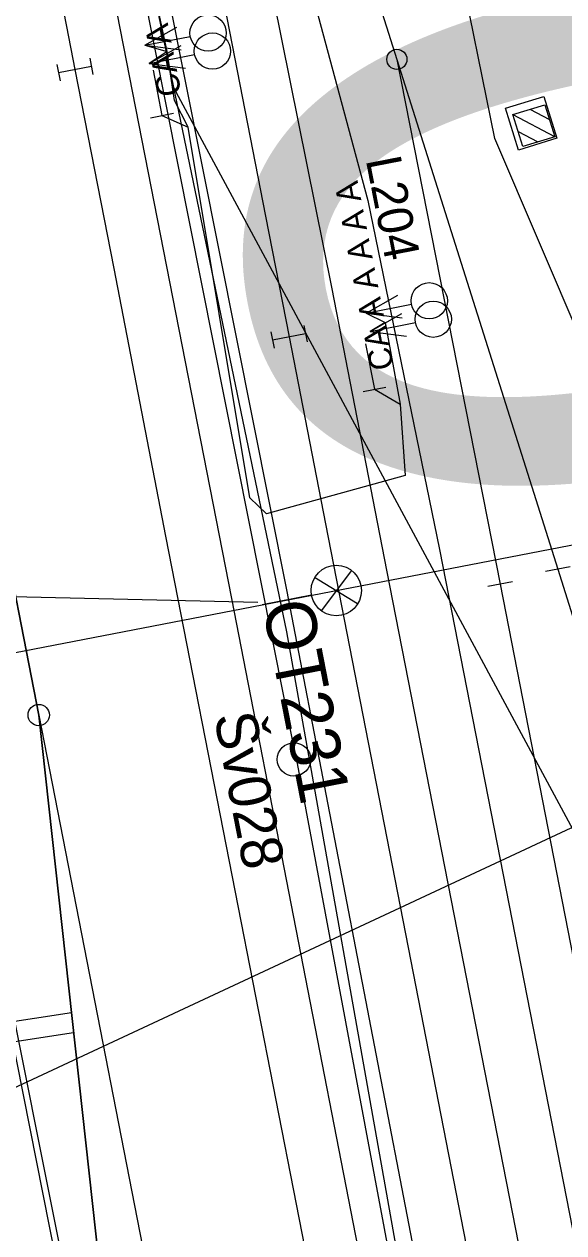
# Model space of a CAD drawing. Extents: x -545846 to -545044, y -1122650 to -1119108.
# Drawn here: x -545630.88 to -545614.75, y -1119663.02 to -1119626.9 of the extents above; entities that cross this region are included whole.
import ezdxf

# ---------------------------------------------------------------- set-up
doc = ezdxf.new("R2010")
doc.units = 0
for name, color, linetype in [('osvětlené plochy-hodnota-obrys', 7, 'Continuous'), ('Vrstva 1', 7, 'Continuous'), ('Vrstva 1 - Koleje', 7, 'Continuous'), ('Vrstva 11 - Trakce', 7, 'Continuous'), ('Vrstva 12 - Trakce zaklady', 7, 'Continuous'), ('Vrstva 2', 7, 'Continuous'), ('Vrstva 2 - Vyhybky', 7, 'Continuous'), ('Vrstva 25', 7, 'Continuous'), ('Vrstva 28 - zabzar', 7, 'Continuous'), ('Vrstva 3 - Lisy - Pocitaci body', 7, 'Continuous'), ('Vrstva 4 - Teren - stezky - prechody - plochy', 7, 'Continuous'), ('Vrstva 43', 7, 'Continuous'), ('Vrstva 44', 7, 'Continuous'), ('Vrstva 6 - Navesti', 7, 'Continuous'), ('Vrstva 63', 7, 'Continuous'), ('Vrstva 7 - Namezniky-vystroj', 7, 'Continuous')]:
    doc.layers.add(name, color=color, linetype=linetype)

msp = doc.modelspace()

# ---------------------------------------------------------------- linework, layer by layer
at = {"layer": 'osvětlené plochy-hodnota-obrys'}
for points in [[(-545716.386, -1119223.717), (-545705.994, -1119221.66), (-545669.439, -1119408.759), (-545659.4, -1119462.635), (-545647.69, -1119521.347), (-545640.519, -1119558.729), (-545633.585, -1119589.698), (-545629.517, -1119613.814), (-545623.042, -1119645.057), (-545619.034, -1119667.556), (-545607.519, -1119727.517)], [(-545610.895, -1119760.665), (-545622.836, -1119699.488), (-545637.26, -1119626.872), (-545653.542, -1119543.449), (-545716.386, -1119223.717)], [(-545577.736, -1119667.874), (-545599.026, -1119679.685), (-545626.403, -1119628.801)]]:
    msp.add_lwpolyline(points, dxfattribs=at)
at = {"layer": 'Vrstva 1'}
msp.add_line((-545619.74, -1119627.95), (-545616.651, -1119643.635), dxfattribs=at)
for points in [[(-545622.827, -1119618.168), (-545622.566, -1119619.011), (-545619.74, -1119627.95), (-545614.934, -1119643.182)], [(-545614.934, -1119643.182), (-545612.911, -1119649.615), (-545610.067, -1119658.662)], [(-545616.651, -1119643.635), (-545609.752, -1119678.959), (-545604.997, -1119703.439)]]:
    msp.add_lwpolyline(points, dxfattribs=at)
at = {"layer": 'Vrstva 1 - Koleje'}
for points in [[(-545653.037, -1119506.841), (-545652.888, -1119507.607), (-545652.099, -1119511.657), (-545649.059, -1119527.252), (-545644.851, -1119548.835), (-545643.914, -1119553.655), (-545642.404, -1119561.39), (-545639.909, -1119574.181), (-545637.584, -1119586.095), (-545635.82, -1119595.156), (-545633.965, -1119604.658), (-545632.137, -1119614.029), (-545631.264, -1119618.51), (-545629.612, -1119626.967), (-545629.361, -1119628.256), (-545628.203, -1119634.204), (-545626.651, -1119642.2), (-545624.573, -1119652.836), (-545622.753, -1119662.157), (-545621.579, -1119668.177), (-545619.497, -1119678.862), (-545617.408, -1119689.578), (-545615.292, -1119700.416), (-545613.256, -1119710.876)], [(-545635.682, -1119571.044), (-545635.531, -1119571.819), (-545634.862, -1119575.245), (-545632.499, -1119587.351), (-545629.31, -1119603.689), (-545628.19, -1119609.432), (-545627.412, -1119613.414), (-545625.512, -1119623.176), (-545623.669, -1119632.632), (-545622.964, -1119636.244), (-545621.873, -1119641.833), (-545619.406, -1119654.493), (-545617.375, -1119664.914), (-545615.537, -1119674.339), (-545613.73, -1119683.606), (-545613.194, -1119686.362), (-545611.288, -1119696.135), (-545609.289, -1119706.39), (-545607.258, -1119716.828)], [(-545620.224, -1119724.797), (-545620.373, -1119724.031), (-545624.202, -1119704.383), (-545626.602, -1119682.532), (-545627.256, -1119676.573), (-545628.042, -1119669.394), (-545630.443, -1119647.544), (-545633.496, -1119631.903), (-545634.274, -1119627.915), (-545634.427, -1119627.13)], [(-545634.427, -1119627.13), (-545634.274, -1119627.915), (-545630.443, -1119647.544), (-545626.228, -1119669.146), (-545624.179, -1119679.676), (-545622.122, -1119690.247), (-545620.04, -1119700.93), (-545618.466, -1119708.981)]]:
    msp.add_lwpolyline(points, dxfattribs=at)
at = {"layer": 'Vrstva 11 - Trakce'}
for p, q in [((-545616.272, -1119629.599), (-545615.026, -1119630.258)), ((-545615.766, -1119629.442), (-545615.182, -1119629.751)), ((-545616.12, -1119630.103), (-545615.529, -1119630.416))]:
    msp.add_line(p, q, dxfattribs=at)
msp.add_lwpolyline([(-545615.319, -1119629.305), (-545615.025, -1119630.261), (-545615.981, -1119630.555), (-545616.275, -1119629.599)], close=True, dxfattribs=at)
msp.add_lwpolyline([(-545596.214, -1119638.936), (-545611.603, -1119641.91), (-545639.182, -1119647.235)], dxfattribs=at)
at = {"layer": 'Vrstva 12 - Trakce zaklady'}
msp.add_lwpolyline([(-545615.349, -1119629.058), (-545614.964, -1119630.307), (-545616.111, -1119630.66), (-545616.496, -1119629.411), (-545615.349, -1119629.058)], dxfattribs=at)
at = {"layer": 'Vrstva 2'}
for p, q in [((-545619.74, -1119627.95), (-545616.651, -1119643.635)), ((-545614.566, -1119643.11), (-545615.302, -1119643.254)), ((-545616.283, -1119643.563), (-545617.019, -1119643.707))]:
    msp.add_line(p, q, dxfattribs=at)
msp.add_lwpolyline([(-545622.827, -1119618.168), (-545622.566, -1119619.011), (-545619.74, -1119627.95), (-545614.934, -1119643.182)], dxfattribs=at)
msp.add_circle((-545619.74, -1119627.95), 0.3, dxfattribs=at)
at = {"layer": 'Vrstva 2 - Vyhybky'}
for points in [[(-545634.427, -1119627.13), (-545634.274, -1119627.915), (-545630.443, -1119647.544), (-545626.228, -1119669.146)], [(-545630.443, -1119647.544), (-545628.042, -1119669.394)]]:
    msp.add_lwpolyline(points, dxfattribs=at)
msp.add_circle((-545630.443, -1119647.544), 0.32, dxfattribs=at)
at = {"layer": 'Vrstva 25'}
for p, q in [((-545620.914, -1119644.225), (-545622.198, -1119643.433)), ((-545621.093, -1119643.226), (-545622.006, -1119644.425)), ((-545622.293, -1119643.965), (-545623.765, -1119644.252))]:
    msp.add_line(p, q, dxfattribs=at)
msp.add_lwpolyline([(-545611.603, -1119641.91), (-545639.182, -1119647.235)], dxfattribs=at)
msp.add_circle((-545621.552, -1119643.823), 0.754, dxfattribs=at)
at = {"layer": 'Vrstva 28 - zabzar'}
for p, q in [((-545626.76, -1119629.63), (-545625.98, -1119629.98)), ((-545620.41, -1119637.81), (-545619.64, -1119638.25))]:
    msp.add_line(p, q, dxfattribs=at)
for points in [[(-545620.09, -1119635.81), (-545619.64, -1119638.25), (-545619.49, -1119640.39), (-545623.64, -1119641.53), (-545624.13, -1119641.05), (-545625.98, -1119629.98), (-545626.39, -1119629.18), (-545626.61, -1119627.72), (-545627.24, -1119624.72), (-545627.73, -1119622.57), (-545628.95, -1119616.91), (-545629.11, -1119615.87), (-545629.8, -1119612.08), (-545631.93, -1119600)], [(-545602.41, -1119663.83), (-545602.8, -1119663.39), (-545603.89, -1119663.78), (-545604.71, -1119661.74), (-545605.8, -1119658.61), (-545607.17, -1119655.54), (-545608.43, -1119651.75), (-545609.58, -1119648.66), (-545612.26, -1119642.61), (-545614.17, -1119636.48), (-545616.81, -1119630.32), (-545617.94, -1119624.77), (-545618.68, -1119621.46), (-545618.67, -1119619.01), (-545619.98, -1119615.4), (-545621.7, -1119610.72), (-545623.18, -1119606.89), (-545623.86, -1119604.94), (-545624.45, -1119605.24)], [(-545627.27, -1119627.53), (-545626.61, -1119627.72), (-545627.14, -1119628.07)], [(-545620.66, -1119635.53), (-545620.09, -1119635.81), (-545620.54, -1119636.08)]]:
    msp.add_lwpolyline(points, dxfattribs=at)
at = {"layer": 'Vrstva 3 - Lisy - Pocitaci body'}
for p, q in [((-545627.27, -1119627.53), (-545626.321, -1119626.993)), ((-545627.27, -1119627.53), (-545625.916, -1119627.265)), ((-545627.27, -1119627.53), (-545626.188, -1119627.67)), ((-545627.14, -1119628.07), (-545626.191, -1119627.533)), ((-545628.918, -1119627.915), (-545628.822, -1119628.406)), ((-545627.14, -1119628.07), (-545625.786, -1119627.805)), ((-545629.9, -1119628.106), (-545629.804, -1119628.597)), ((-545628.87, -1119628.16), (-545629.852, -1119628.352)), ((-545627.14, -1119628.07), (-545626.058, -1119628.21)), ((-545620.66, -1119635.53), (-545619.71, -1119634.994)), ((-545620.66, -1119635.53), (-545619.305, -1119635.267)), ((-545620.66, -1119635.53), (-545619.578, -1119635.671)), ((-545620.54, -1119636.08), (-545619.59, -1119635.544)), ((-545622.521, -1119635.903), (-545622.425, -1119636.394)), ((-545620.54, -1119636.08), (-545619.185, -1119635.816)), ((-545623.503, -1119636.094), (-545623.407, -1119636.585)), ((-545622.473, -1119636.148), (-545623.455, -1119636.34)), ((-545620.54, -1119636.08), (-545619.458, -1119636.221))]:
    msp.add_line(p, q, dxfattribs=at)
for centre in [(-545625.383, -1119627.163), (-545625.253, -1119627.703), (-545618.773, -1119635.165), (-545618.653, -1119635.715)]:
    msp.add_circle(centre, 0.542, dxfattribs=at)
at = {"layer": 'Vrstva 4 - Teren - stezky - prechody - plochy'}
for points in [[(-545624.215, -1119622.224), (-545623.342, -1119622.007), (-545620.608, -1119632.171), (-545618.464, -1119642.593), (-545609.99, -1119685.9), (-545599.422, -1119740.168), (-545590.883, -1119784.038), (-545582.301, -1119828.162), (-545571.506, -1119883.387), (-545561.049, -1119937.185), (-545548.968, -1119999.368), (-545536.73, -1120062.107), (-545526.255, -1120115.744), (-545515.983, -1120168.544), (-545503.995, -1120229.495), (-545494.446, -1120278.921), (-545489.088, -1120306.388), (-545486.967, -1120316.535), (-545487.846, -1120316.754)], [(-545627.289, -1119622.488), (-545623.041, -1119643.798), (-545614.848, -1119686.378), (-545604.257, -1119740.381), (-545596.077, -1119782.585), (-545587.168, -1119828.353), (-545576.202, -1119884.317), (-545565.971, -1119936.976), (-545553.74, -1119999.834), (-545541.535, -1120062.236), (-545531.079, -1120116.013), (-545520.819, -1120168.515), (-545508.831, -1120230.344), (-545499.12, -1120279.845), (-545497.248, -1120289.164), (-545495.162, -1120299.078), (-545493.408, -1120306.853), (-545489.261, -1120323.659), (-545486.768, -1120332.638), (-545482.019, -1120349.033), (-545479.258, -1120359.037), (-545477.044, -1120368.814), (-545475.362, -1120376.928)], [(-545624.215, -1119622.224), (-545621.684, -1119634.807), (-545620.048, -1119643.216), (-545611.648, -1119686.181), (-545601.152, -1119739.942), (-545592.571, -1119783.992), (-545583.867, -1119828.341), (-545573.059, -1119883.823), (-545562.652, -1119937.218), (-545550.46, -1119999.458), (-545538.284, -1120062.171), (-545527.796, -1120116.054), (-545517.608, -1120168.62), (-545505.551, -1120230.109), (-545495.948, -1120279.349), (-545494.121, -1120288.848), (-545492.075, -1120298.544), (-545490.237, -1120306.578), (-545487.846, -1120316.754)], [(-545628.853, -1119622.763), (-545624.686, -1119644.063), (-545616.354, -1119686.873), (-545605.869, -1119740.58), (-545597.619, -1119782.547), (-545588.666, -1119828.365), (-545577.778, -1119884.555), (-545567.555, -1119936.921), (-545555.278, -1120000.024), (-545543.118, -1120062.357), (-545532.633, -1120116.151), (-545522.436, -1120168.075), (-545510.345, -1120230.332), (-545500.633, -1120280.001), (-545495.304, -1120307.199), (-545490.342, -1120331.504), (-545485.9, -1120353.688), (-545480.839, -1120378)]]:
    msp.add_lwpolyline(points, dxfattribs=at)
at = {"layer": 'Vrstva 43'}
msp.add_circle((-545622.816, -1119648.87), 0.5, dxfattribs=at)
at = {"layer": 'Vrstva 44'}
for points in [[(-545622.746, -1119648.835), (-545632.623, -1119599.24), (-545640.335, -1119560.272)], [(-545622.746, -1119648.835), (-545613.361, -1119699.038), (-545602.122, -1119756.581), (-545611.004, -1119758.624), (-545611.36, -1119758.757)], [(-545632.322, -1119650.948), (-545622.321, -1119700.988), (-545611.338, -1119758.596), (-545611.36, -1119758.757), (-545611.449, -1119758.784)]]:
    msp.add_lwpolyline(points, dxfattribs=at)
at = {"layer": 'Vrstva 6 - Navesti'}
for p, q in [((-545627.025, -1119628.27), (-545626.76, -1119629.63)), ((-545627.104, -1119629.697), (-545626.416, -1119629.563)), ((-545620.676, -1119636.45), (-545620.41, -1119637.81)), ((-545620.753, -1119637.877), (-545620.067, -1119637.743))]:
    msp.add_line(p, q, dxfattribs=at)
at = {"layer": 'Vrstva 63'}
for p, q in [((-545584.143, -1119636.743), (-545668.751, -1119676.21)), ((-545623.894, -1119644.185), (-545676.552, -1119642.968))]:
    msp.add_line(p, q, dxfattribs=at)
at = {"layer": 'Vrstva 7 - Namezniky-vystroj'}
for p, q in [((-545633.432, -1119657.04), (-545629.466, -1119656.437)), ((-545633.317, -1119657.629), (-545629.4, -1119657.033))]:
    msp.add_line(p, q, dxfattribs=at)

# ---------------------------------------------------------------- texts
at = {"layer": 'osvětlené plochy-hodnota-obrys'}
msp.add_text('10', height=22.7812, rotation=281.0956, dxfattribs=at).set_placement((-545628.764, -1119610.287))
at = {"layer": 'Vrstva 25'}
msp.add_text('OT231', height=1.5, rotation=281.0268, dxfattribs=at).set_placement((-545623.765, -1119644.252))
at = {"layer": 'Vrstva 43'}
msp.add_text('Šv028', height=1.25, rotation=280.9998, dxfattribs=at).set_placement((-545625.211, -1119647.573))
at = {"layer": 'Vrstva 6 - Navesti'}
for s, height, rotation, p in [('  CA A A A A A ', 0.7, 101.0176, (-545626.073, -1119629.496)), ('L204', 1.05, 281.0629, (-545620.673, -1119630.948)), ('  CA A A A A A ', 0.7, 101.0629, (-545619.723, -1119637.676))]:
    msp.add_text(s, height=height, rotation=rotation, dxfattribs=at).set_placement(p)

doc.saveas('drawing.dxf')
